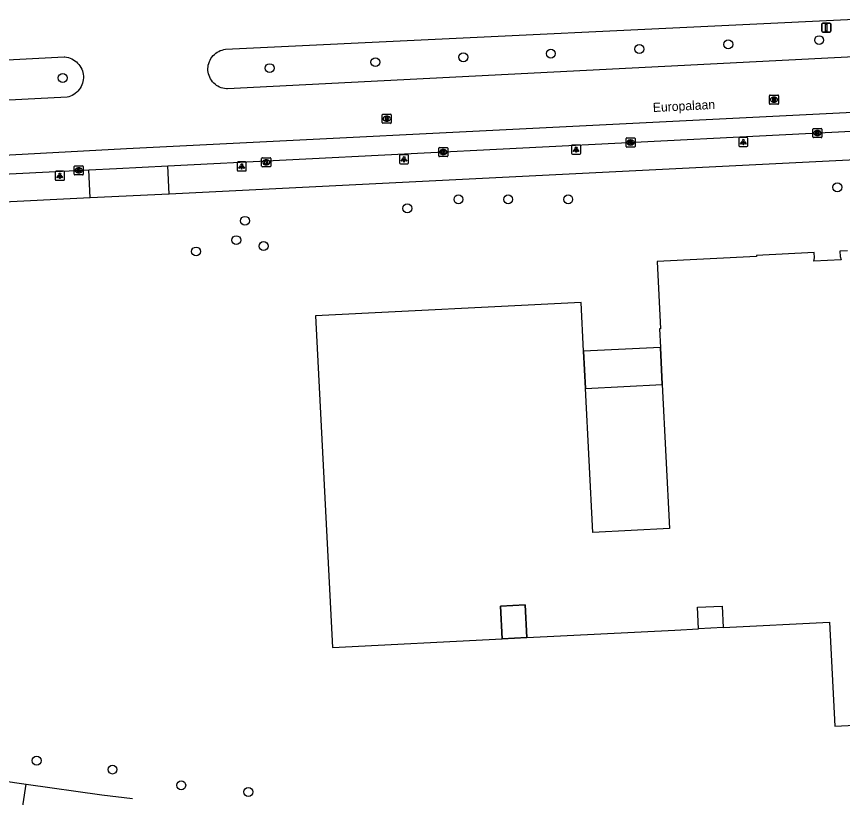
# Model space of a CAD drawing. Extents: x 160026 to 161302, y 384757 to 385701.
# Drawn here: x 160990.6 to 161081.3, y 385253.7 to 385339.4 of the extents above; entities that cross this region are included whole.
import ezdxf

# ---------------------------------------------------------------- set-up
doc = ezdxf.new("R2010")
doc.units = 0
for name, color, linetype in [('IMGEO_Boom', 7, 'Continuous'), ('IMGEO_Kolk', 7, 'Continuous'), ('IMGEO_Lichtpunt', 7, 'Continuous'), ('IMGEO_Openbare_ruimte_label', 7, 'Continuous'), ('IMGEO_Pand', 7, 'Continuous'), ('IMGEO_Pand_overbouw', 7, 'Continuous'), ('IMGEO_Rijbaan_lokaal_gesloten', 7, 'Continuous'), ('IMGEO_Rioolput', 7, 'Continuous'), ('IMGEO_Verkeersbordpaal', 7, 'Continuous'), ('IMGEO_Voetpad_open', 7, 'Continuous')]:
    doc.layers.add(name, color=color, linetype=linetype)

msp = doc.modelspace()

# ---------------------------------------------------------------- linework, layer by layer
at = {"layer": 'IMGEO_Boom'}
for centre in [(161068.782, 385336.389), (161078.764, 385336.854), (161049.299, 385335.373), (161059.016, 385335.875), (161030.035, 385334.438), (161039.697, 385334.976), (161018.418, 385333.781), (160995.699, 385332.7), (161080.764, 385320.695), (161039.157, 385319.373), (161044.614, 385319.373), (161051.207, 385319.373), (161033.542, 385318.384), (161015.707, 385317.019), (161014.754, 385314.896), (161010.341, 385313.653), (161017.753, 385314.245), (160992.83, 385257.747), (161001.162, 385256.77), (161008.71, 385255.041), (161016.076, 385254.313)]:
    msp.add_circle(centre, 0.489, dxfattribs=at)
at = {"layer": 'IMGEO_Kolk'}
for p, q in [((161078.077, 385326.228), (161078.077, 385327.08)), ((161078.152, 385327.154), (161079.004, 385327.154)), ((161078.565, 385326.934), (161078.59, 385326.934)), ((161079.078, 385327.08), (161079.078, 385326.228)), ((161057.556, 385325.19), (161057.556, 385326.042)), ((161057.631, 385326.116), (161058.483, 385326.116)), ((161058.044, 385325.896), (161058.069, 385325.896)), ((161058.557, 385326.042), (161058.557, 385325.19)), ((161079.004, 385326.154), (161078.152, 385326.154)), ((161078.588, 385326.374), (161078.563, 385326.374)), ((161036.983, 385324.141), (161036.983, 385324.993)), ((161037.058, 385325.067), (161037.91, 385325.067)), ((161037.984, 385324.993), (161037.984, 385324.141)), ((161058.483, 385325.116), (161057.631, 385325.116)), ((161058.067, 385325.336), (161058.042, 385325.336)), ((161037.91, 385324.067), (161037.058, 385324.067)), ((161037.494, 385324.287), (161037.469, 385324.287)), ((161037.471, 385324.847), (161037.496, 385324.847)), ((161017.544, 385323.016), (161017.544, 385323.868)), ((161017.619, 385323.942), (161018.471, 385323.942)), ((161018.055, 385323.162), (161018.03, 385323.162)), ((161018.032, 385323.722), (161018.057, 385323.722)), ((161018.545, 385323.868), (161018.545, 385323.016)), ((160996.955, 385322.128), (160996.955, 385322.98)), ((160997.03, 385323.054), (160997.882, 385323.054)), ((160997.466, 385322.274), (160997.441, 385322.274)), ((160997.443, 385322.834), (160997.468, 385322.834)), ((160997.956, 385322.98), (160997.956, 385322.128)), ((161018.471, 385322.942), (161017.619, 385322.942)), ((160997.882, 385322.054), (160997.03, 385322.054))]:
    msp.add_line(p, q, dxfattribs=at)
for points in [[(161078.077, 385326.228), (161078.077, 385327.08)], [(161078.152, 385327.154), (161079.004, 385327.154)], [(161078.398, 385326.854), (161078.521, 385326.854), (161078.521, 385326.703), (161078.651, 385326.854), (161078.815, 385326.854), (161078.669, 385326.703), (161078.822, 385326.454), (161078.67, 385326.454), (161078.585, 385326.618), (161078.521, 385326.551), (161078.521, 385326.454), (161078.398, 385326.454), (161078.398, 385326.854)], [(161079.078, 385327.08), (161079.078, 385326.228)], [(161057.556, 385325.19), (161057.556, 385326.042)], [(161057.631, 385326.116), (161058.483, 385326.116)], [(161058.557, 385326.042), (161058.557, 385325.19)], [(161079.004, 385326.154), (161078.152, 385326.154)], [(161036.983, 385324.141), (161036.983, 385324.993)], [(161037.058, 385325.067), (161037.91, 385325.067)], [(161037.984, 385324.993), (161037.984, 385324.141)], [(161058.483, 385325.116), (161057.631, 385325.116)], [(161057.877, 385325.816), (161058, 385325.816), (161058, 385325.665), (161058.13, 385325.816), (161058.294, 385325.816), (161058.148, 385325.665), (161058.301, 385325.416), (161058.149, 385325.416), (161058.064, 385325.58), (161058, 385325.513), (161058, 385325.416), (161057.877, 385325.416), (161057.877, 385325.816)], [(161037.91, 385324.067), (161037.058, 385324.067)], [(161037.304, 385324.767), (161037.427, 385324.767), (161037.427, 385324.616), (161037.557, 385324.767), (161037.721, 385324.767), (161037.575, 385324.616), (161037.728, 385324.367), (161037.576, 385324.367), (161037.491, 385324.531), (161037.427, 385324.464), (161037.427, 385324.367), (161037.304, 385324.367), (161037.304, 385324.767)], [(161017.544, 385323.016), (161017.544, 385323.868)], [(161017.619, 385323.942), (161018.471, 385323.942)], [(161017.865, 385323.642), (161017.988, 385323.642), (161017.988, 385323.491), (161018.118, 385323.642), (161018.282, 385323.642), (161018.136, 385323.491), (161018.289, 385323.242), (161018.137, 385323.242), (161018.052, 385323.406), (161017.988, 385323.339), (161017.988, 385323.242), (161017.865, 385323.242), (161017.865, 385323.642)], [(161018.545, 385323.868), (161018.545, 385323.016)], [(160996.955, 385322.128), (160996.955, 385322.98)], [(160997.03, 385323.054), (160997.882, 385323.054)], [(160997.276, 385322.754), (160997.399, 385322.754), (160997.399, 385322.603), (160997.529, 385322.754), (160997.693, 385322.754), (160997.547, 385322.603), (160997.7, 385322.354), (160997.548, 385322.354), (160997.463, 385322.518), (160997.399, 385322.451), (160997.399, 385322.354), (160997.276, 385322.354), (160997.276, 385322.754)], [(160997.956, 385322.98), (160997.956, 385322.128)], [(161018.471, 385322.942), (161017.619, 385322.942)], [(160997.882, 385322.054), (160997.03, 385322.054)]]:
    msp.add_lwpolyline(points, dxfattribs=at)
for centre, start, end in [((161078.154, 385327.078), 91.55205, 178.44795), ((161078.154, 385327.078), 91.55205, 178.44795), ((161079.002, 385327.078), 1.55205, 88.44795), ((161079.002, 385327.078), 1.55205, 88.44795), ((161057.633, 385326.04), 91.55205, 178.44795), ((161057.633, 385326.04), 91.55205, 178.44795), ((161058.481, 385326.04), 1.55205, 88.44795), ((161058.481, 385326.04), 1.55205, 88.44795), ((161078.154, 385326.23), 181.55205, 268.44795), ((161078.154, 385326.23), 181.55205, 268.44795), ((161079.002, 385326.23), 271.55205, 358.44795), ((161079.002, 385326.23), 271.55205, 358.44795), ((161037.06, 385324.991), 91.55205, 178.44795), ((161037.06, 385324.991), 91.55205, 178.44795), ((161037.908, 385324.991), 1.55205, 88.44795), ((161037.908, 385324.991), 1.55205, 88.44795), ((161057.633, 385325.192), 181.55205, 268.44795), ((161057.633, 385325.192), 181.55205, 268.44795), ((161058.481, 385325.192), 271.55205, 358.44795), ((161058.481, 385325.192), 271.55205, 358.44795), ((161037.06, 385324.143), 181.55205, 268.44795), ((161037.06, 385324.143), 181.55205, 268.44795), ((161037.908, 385324.143), 271.55205, 358.44795), ((161037.908, 385324.143), 271.55205, 358.44795), ((161017.621, 385323.866), 91.55205, 178.44795), ((161017.621, 385323.866), 91.55205, 178.44795), ((161018.469, 385323.866), 1.55205, 88.44795), ((161018.469, 385323.866), 1.55205, 88.44795), ((160997.032, 385322.978), 91.55205, 178.44795), ((160997.032, 385322.978), 91.55205, 178.44795), ((160997.88, 385322.978), 1.55205, 88.44795), ((160997.88, 385322.978), 1.55205, 88.44795), ((161017.621, 385323.018), 181.55205, 268.44795), ((161017.621, 385323.018), 181.55205, 268.44795), ((161018.469, 385323.018), 271.55205, 358.44795), ((161018.469, 385323.018), 271.55205, 358.44795), ((160997.032, 385322.13), 181.55205, 268.44795), ((160997.032, 385322.13), 181.55205, 268.44795), ((160997.88, 385322.13), 271.55205, 358.44795), ((160997.88, 385322.13), 271.55205, 358.44795)]:
    msp.add_arc(centre, 0.0765, start, end, dxfattribs=at)
for centre, major_axis, ratio, start_param, end_param in [((161078.564, 385326.654), (-0.387, 0.002), 0.722429, 4.712389, 7.853982), ((161078.589, 385326.654), (-0.39, 0.002), 0.717154, 1.570796, 4.712389), ((161058.043, 385325.616), (-0.387, 0.002), 0.722429, 4.712389, 7.853982), ((161058.068, 385325.616), (-0.39, 0.002), 0.717154, 1.570796, 4.712389), ((161037.47, 385324.567), (-0.387, 0.002), 0.722429, 4.712389, 7.853982), ((161037.495, 385324.567), (-0.39, 0.002), 0.717154, 1.570796, 4.712389), ((161018.031, 385323.442), (-0.387, 0.002), 0.722429, 4.712389, 7.853982), ((161018.056, 385323.442), (-0.39, 0.002), 0.717154, 1.570796, 4.712389), ((160997.442, 385322.554), (-0.387, 0.002), 0.722429, 4.712389, 7.853982), ((160997.467, 385322.554), (-0.39, 0.002), 0.717154, 1.570796, 4.712389)]:
    msp.add_ellipse(centre, major_axis=major_axis, ratio=ratio, start_param=start_param, end_param=end_param, dxfattribs=at)
at = {"layer": 'IMGEO_Lichtpunt'}
for p, q in [((161069.938, 385326.07), (161069.938, 385325.263)), ((161069.938, 385326.07), (161069.938, 385325.263)), ((161070.84, 385326.165), (161070.032, 385326.165)), ((161070.84, 385326.165), (161070.032, 385326.165)), ((161070.934, 385325.263), (161070.934, 385326.07)), ((161070.934, 385325.263), (161070.934, 385326.07)), ((161051.582, 385325.245), (161051.582, 385324.438)), ((161051.582, 385325.245), (161051.582, 385324.438)), ((161052.484, 385325.34), (161051.676, 385325.34)), ((161052.484, 385325.34), (161051.676, 385325.34)), ((161052.578, 385324.438), (161052.578, 385325.245)), ((161052.578, 385324.438), (161052.578, 385325.245)), ((161070.032, 385325.169), (161070.84, 385325.169)), ((161070.032, 385325.169), (161070.84, 385325.169)), ((161032.681, 385324.178), (161032.681, 385323.371)), ((161032.681, 385324.178), (161032.681, 385323.371)), ((161033.583, 385324.273), (161032.775, 385324.273)), ((161033.583, 385324.273), (161032.775, 385324.273)), ((161033.677, 385323.371), (161033.677, 385324.178)), ((161033.677, 385323.371), (161033.677, 385324.178)), ((161051.676, 385324.344), (161052.484, 385324.344)), ((161051.676, 385324.344), (161052.484, 385324.344)), ((161014.858, 385323.393), (161014.858, 385322.586)), ((161014.858, 385323.393), (161014.858, 385322.586)), ((161015.76, 385323.488), (161014.952, 385323.488)), ((161015.76, 385323.488), (161014.952, 385323.488)), ((161015.854, 385322.586), (161015.854, 385323.393)), ((161015.854, 385322.586), (161015.854, 385323.393)), ((161032.775, 385323.277), (161033.583, 385323.277)), ((161032.775, 385323.277), (161033.583, 385323.277)), ((160994.879, 385322.366), (160994.879, 385321.559)), ((160994.879, 385322.366), (160994.879, 385321.559)), ((160995.781, 385322.461), (160994.973, 385322.461)), ((160995.781, 385322.461), (160994.973, 385322.461)), ((160995.875, 385321.559), (160995.875, 385322.366)), ((160995.875, 385321.559), (160995.875, 385322.366)), ((161014.952, 385322.492), (161015.76, 385322.492)), ((161014.952, 385322.492), (161015.76, 385322.492)), ((160994.973, 385321.465), (160995.781, 385321.465)), ((160994.973, 385321.465), (160995.781, 385321.465))]:
    msp.add_line(p, q, dxfattribs=at)
for points in [[(161070.312, 385325.734), (161070.351, 385325.706), (161070.163, 385325.444), (161070.125, 385325.471), (161070.312, 385325.734)], [(161070.414, 385325.686), (161070.461, 385325.686), (161070.461, 385325.364), (161070.414, 385325.364), (161070.414, 385325.686)], [(161070.524, 385325.706), (161070.562, 385325.733), (161070.749, 385325.471), (161070.71, 385325.443), (161070.524, 385325.706)], [(161051.956, 385324.909), (161051.995, 385324.881), (161051.807, 385324.619), (161051.769, 385324.646), (161051.956, 385324.909)], [(161052.058, 385324.861), (161052.105, 385324.861), (161052.105, 385324.539), (161052.058, 385324.539), (161052.058, 385324.861)], [(161052.168, 385324.881), (161052.206, 385324.908), (161052.393, 385324.646), (161052.354, 385324.618), (161052.168, 385324.881)], [(161033.055, 385323.842), (161033.094, 385323.814), (161032.906, 385323.552), (161032.868, 385323.579), (161033.055, 385323.842)], [(161033.157, 385323.794), (161033.204, 385323.794), (161033.204, 385323.472), (161033.157, 385323.472), (161033.157, 385323.794)], [(161033.267, 385323.814), (161033.305, 385323.841), (161033.492, 385323.579), (161033.453, 385323.551), (161033.267, 385323.814)], [(161015.232, 385323.057), (161015.271, 385323.029), (161015.083, 385322.767), (161015.045, 385322.794), (161015.232, 385323.057)], [(161015.334, 385323.009), (161015.381, 385323.009), (161015.381, 385322.687), (161015.334, 385322.687), (161015.334, 385323.009)], [(161015.444, 385323.029), (161015.482, 385323.056), (161015.669, 385322.794), (161015.63, 385322.766), (161015.444, 385323.029)], [(160995.253, 385322.03), (160995.292, 385322.002), (160995.104, 385321.74), (160995.066, 385321.767), (160995.253, 385322.03)], [(160995.355, 385321.982), (160995.402, 385321.982), (160995.402, 385321.66), (160995.355, 385321.66), (160995.355, 385321.982)], [(160995.465, 385322.002), (160995.503, 385322.029), (160995.69, 385321.767), (160995.651, 385321.739), (160995.465, 385322.002)]]:
    msp.add_lwpolyline(points, dxfattribs=at)
for centre in [(161070.437, 385325.868), (161052.081, 385325.043), (161033.18, 385323.976), (161015.357, 385323.191), (160995.378, 385322.164)]:
    msp.add_circle(centre, 0.0994, dxfattribs=at)
for centre, start, end in [((161070.032, 385326.07), 90, 180), ((161070.032, 385326.07), 90, 180), ((161070.84, 385326.07), 0, 90), ((161070.84, 385326.07), 0, 90), ((161051.676, 385325.245), 90, 180), ((161051.676, 385325.245), 90, 180), ((161052.484, 385325.245), 0, 90), ((161052.484, 385325.245), 0, 90), ((161070.032, 385325.263), 180, 270), ((161070.032, 385325.263), 180, 270), ((161070.84, 385325.263), 270, 0), ((161070.84, 385325.263), 270, 360), ((161032.775, 385324.178), 90, 180), ((161032.775, 385324.178), 90, 180), ((161033.583, 385324.178), 0, 90), ((161033.583, 385324.178), 0, 90), ((161051.676, 385324.438), 180, 270), ((161051.676, 385324.438), 180, 270), ((161052.484, 385324.438), 270, 0), ((161052.484, 385324.438), 270, 360), ((161014.952, 385323.393), 90, 180), ((161014.952, 385323.393), 90, 180), ((161015.76, 385323.393), 0, 90), ((161015.76, 385323.393), 0, 90), ((161032.775, 385323.371), 180, 270), ((161032.775, 385323.371), 180, 270), ((161033.583, 385323.371), 270, 0), ((161033.583, 385323.371), 270, 360), ((160994.973, 385322.366), 90, 180), ((160994.973, 385322.366), 90, 180), ((160995.781, 385322.366), 0, 90), ((160995.781, 385322.366), 0, 90), ((161014.952, 385322.586), 180, 270), ((161014.952, 385322.586), 180, 270), ((161015.76, 385322.586), 270, 0), ((161015.76, 385322.586), 270, 360), ((160994.973, 385321.559), 180, 270), ((160994.973, 385321.559), 180, 270), ((160995.781, 385321.559), 270, 0), ((160995.781, 385321.559), 270, 360)]:
    msp.add_arc(centre, 0.0946, start, end, dxfattribs=at)
at = {"layer": 'IMGEO_Pand'}
for points in [[(161068.242, 385272.355), (161079.897, 385272.946), (161080.477, 385261.531), (161103.781, 385262.713), (161108.681, 385262.962), (161108.222, 385272.021), (161154.521, 385274.498), (161155.501, 385255.011), (161171.168, 385255.799), (161182.879, 385256.387), (161194.428, 385256.968), (161191.297, 385319.222), (161179.868, 385318.647), (161168.071, 385318.054), (161152.259, 385317.259), (161152.415, 385314.161), (161153.79, 385291.18), (161153.932, 385288.343), (161124.509, 385286.863), (161123.448, 385307.946), (161110.399, 385307.29)], [(161081.884, 385313.726), (161081.045, 385313.683), (161081.073, 385313.114), (161081.192, 385312.75), (161078.166, 385312.596), (161078.247, 385312.971), (161078.218, 385313.54), (161071.876, 385313.219), (161071.882, 385313.109), (161060.966, 385312.556), (161061.34, 385305.165), (161061.23, 385305.16), (161061.334, 385303.123), (161061.541, 385299.029), (161062.342, 385283.218), (161053.913, 385282.791), (161053.111, 385298.601), (161052.903, 385302.696), (161052.632, 385308.049), (161023.47, 385306.57), (161025.317, 385270.177), (161043.944, 385271.122)], [(161043.944, 385271.122), (161043.762, 385274.718), (161046.499, 385274.857), (161046.682, 385271.262)], [(161065.516, 385272.217), (161065.396, 385274.584), (161068.122, 385274.722), (161068.242, 385272.355)], [(161046.682, 385271.262), (161062.905, 385272.085), (161065.516, 385272.217)]]:
    msp.add_lwpolyline(points, dxfattribs=at)
at = {"layer": 'IMGEO_Pand_overbouw'}
for points in [[(161061.334, 385303.123), (161052.903, 385302.696), (161053.111, 385298.601), (161061.541, 385299.029)], [(161046.499, 385274.857), (161043.762, 385274.718), (161043.944, 385271.122), (161046.682, 385271.262)]]:
    msp.add_lwpolyline(points, close=True, dxfattribs=at)
at = {"layer": 'IMGEO_Rijbaan_lokaal_gesloten'}
for points in [[(161089.053, 385335.341), (161013.809, 385331.501), (161013.67, 385331.507), (161013.476, 385331.529), (161013.285, 385331.569), (161013.098, 385331.626), (161012.917, 385331.699), (161012.744, 385331.788), (161012.579, 385331.893), (161012.424, 385332.011), (161012.28, 385332.143), (161012.149, 385332.288), (161012.031, 385332.443), (161011.927, 385332.609), (161011.838, 385332.783), (161011.766, 385332.964), (161011.71, 385333.151), (161011.671, 385333.342), (161011.649, 385333.536), (161011.644, 385333.731), (161011.657, 385333.926), (161011.687, 385334.119), (161011.735, 385334.308), (161011.799, 385334.493), (161011.879, 385334.671), (161011.975, 385334.841), (161012.086, 385335.001), (161012.211, 385335.152), (161012.348, 385335.29), (161012.498, 385335.416), (161012.658, 385335.528), (161012.827, 385335.625), (161013.004, 385335.706), (161013.188, 385335.772), (161013.377, 385335.82), (161013.57, 385335.852), (161088.803, 385339.448)], [(160981.9, 385334.296), (160995.865, 385335.011), (160995.925, 385335.007), (160996.123, 385334.981), (160996.317, 385334.938), (160996.507, 385334.878), (160996.691, 385334.801), (160996.867, 385334.708), (160997.035, 385334.6), (160997.192, 385334.477), (160997.337, 385334.34), (160997.469, 385334.191), (160997.588, 385334.031), (160997.692, 385333.861), (160997.78, 385333.682), (160997.852, 385333.496), (160997.907, 385333.305), (160997.945, 385333.109), (160997.965, 385332.911), (160997.967, 385332.711), (160997.952, 385332.513), (160997.918, 385332.316), (160997.868, 385332.123), (160997.8, 385331.936), (160997.716, 385331.755), (160997.616, 385331.583), (160997.501, 385331.42), (160997.372, 385331.268), (160997.23, 385331.128), (160997.076, 385331.002), (160996.911, 385330.889), (160996.737, 385330.792), (160996.555, 385330.711), (160996.367, 385330.646), (160996.173, 385330.599), (160956.318, 385328.551)], [(160872.734, 385317.942), (160878.109, 385318.511), (160939.926, 385321.572), (161002.691, 385324.976), (161116.828, 385330.675), (161175.105, 385333.21), (161187.334, 385333.626)], [(161007.223, 385323.049), (161111.197, 385328.334)], [(160955.706, 385320.462), (160998.555, 385322.608)], [(160998.555, 385322.608), (161001.59, 385322.761), (161007.223, 385323.049)]]:
    msp.add_lwpolyline(points, dxfattribs=at)
at = {"layer": 'IMGEO_Rioolput'}
for p, q in [((161073.306, 385329.895), (161073.306, 385330.747)), ((161073.381, 385330.821), (161074.233, 385330.821)), ((161073.794, 385330.601), (161073.819, 385330.601)), ((161074.307, 385330.747), (161074.307, 385329.895)), ((161074.233, 385329.821), (161073.381, 385329.821)), ((161073.817, 385330.041), (161073.792, 385330.041)), ((161030.78, 385327.795), (161030.78, 385328.647)), ((161030.855, 385328.721), (161031.707, 385328.721)), ((161031.781, 385328.647), (161031.781, 385327.795)), ((161031.707, 385327.721), (161030.855, 385327.721)), ((161031.291, 385327.941), (161031.266, 385327.941)), ((161031.268, 385328.501), (161031.293, 385328.501))]:
    msp.add_line(p, q, dxfattribs=at)
for points in [[(161073.306, 385329.895), (161073.306, 385330.747)], [(161073.381, 385330.821), (161074.233, 385330.821)], [(161073.895, 385330.519), (161073.643, 385330.521), (161073.643, 385330.121)], [(161073.821, 385330.44), (161073.767, 385330.44), (161073.767, 385330.359)], [(161074.307, 385330.747), (161074.307, 385329.895)], [(161074.233, 385329.821), (161073.381, 385329.821)], [(161073.643, 385330.121), (161073.767, 385330.121), (161073.767, 385330.283), (161073.778, 385330.283)], [(161073.767, 385330.359), (161073.819, 385330.359)], [(161073.825, 385330.254), (161073.896, 385330.121), (161074.036, 385330.121), (161073.971, 385330.247)], [(161030.78, 385327.795), (161030.78, 385328.647)], [(161030.855, 385328.721), (161031.707, 385328.721)], [(161031.781, 385328.647), (161031.781, 385327.795)], [(161031.707, 385327.721), (161030.855, 385327.721)], [(161031.369, 385328.419), (161031.117, 385328.421), (161031.117, 385328.021)], [(161031.117, 385328.021), (161031.241, 385328.021), (161031.241, 385328.183), (161031.252, 385328.183)], [(161031.295, 385328.34), (161031.241, 385328.34), (161031.241, 385328.259)], [(161031.241, 385328.259), (161031.293, 385328.259)], [(161031.299, 385328.154), (161031.37, 385328.021), (161031.51, 385328.021), (161031.445, 385328.147)]]:
    msp.add_lwpolyline(points, dxfattribs=at)
for centre, radius, start, end in [((161073.383, 385330.745), 0.0765, 91.55205, 178.44795), ((161073.383, 385330.745), 0.0765, 91.55205, 178.44795), ((161073.827, 385330.344), 0.0964, 77.00612, 93.18647), ((161073.841, 385330.401), 0.0378, 276.66336, 79.67722), ((161073.894, 385330.409), 0.109, 350.36119, 89.41601), ((161073.892, 385330.409), 0.112, 277.58423, 350.98172), ((161074.231, 385330.745), 0.0765, 1.55205, 88.44795), ((161074.231, 385330.745), 0.0765, 1.55205, 88.44795), ((161073.383, 385329.897), 0.0765, 181.55205, 268.44795), ((161073.383, 385329.897), 0.0765, 181.55205, 268.44795), ((161073.777, 385330.23), 0.0533, 26.02933, 88.69889), ((161073.803, 385330.548), 0.19, 274.7715, 282.96867), ((161073.876, 385330.194), 0.108, 29.51342, 73.79051), ((161074.231, 385329.897), 0.0765, 271.55205, 358.44795), ((161074.231, 385329.897), 0.0765, 271.55205, 358.44795), ((161030.857, 385328.645), 0.0765, 91.55205, 178.44795), ((161030.857, 385328.645), 0.0765, 91.55205, 178.44795), ((161031.705, 385328.645), 0.0765, 1.55205, 88.44795), ((161031.705, 385328.645), 0.0765, 1.55205, 88.44795), ((161030.857, 385327.797), 0.0765, 181.55205, 268.44795), ((161030.857, 385327.797), 0.0765, 181.55205, 268.44795), ((161031.251, 385328.13), 0.0533, 26.02933, 88.69889), ((161031.277, 385328.448), 0.19, 274.7715, 282.96867), ((161031.301, 385328.244), 0.0964, 77.00612, 93.18647), ((161031.315, 385328.301), 0.0378, 276.66336, 79.67722), ((161031.368, 385328.309), 0.109, 350.36119, 89.41601), ((161031.366, 385328.309), 0.112, 277.58423, 350.98172), ((161031.35, 385328.094), 0.108, 29.51342, 73.79051), ((161031.705, 385327.797), 0.0765, 271.55205, 358.44795), ((161031.705, 385327.797), 0.0765, 271.55205, 358.44795)]:
    msp.add_arc(centre, radius, start, end, dxfattribs=at)
for centre, major_axis, ratio, start_param, end_param in [((161073.793, 385330.321), (-0.387, 0.002), 0.722429, 4.712389, 7.853982), ((161073.818, 385330.321), (-0.39, 0.002), 0.717154, 1.570796, 4.712389), ((161031.267, 385328.221), (-0.387, 0.002), 0.722429, 4.712389, 7.853982), ((161031.292, 385328.221), (-0.39, 0.002), 0.717154, 1.570796, 4.712389)]:
    msp.add_ellipse(centre, major_axis=major_axis, ratio=ratio, start_param=start_param, end_param=end_param, dxfattribs=at)
at = {"layer": 'IMGEO_Verkeersbordpaal'}
for p, q in [((161079.056, 385337.828), (161079.056, 385338.628)), ((161079.056, 385338.628), (161079.056, 385337.828)), ((161079.156, 385338.728), (161079.946, 385338.728)), ((161079.946, 385338.728), (161079.156, 385338.728)), ((161080.046, 385338.628), (161080.046, 385337.828)), ((161080.046, 385337.828), (161080.046, 385338.628)), ((161079.946, 385337.728), (161079.156, 385337.728)), ((161079.156, 385337.728), (161079.946, 385337.728))]:
    msp.add_line(p, q, dxfattribs=at)
msp.add_lwpolyline([(161079.476, 385338.603), (161079.626, 385338.603), (161079.626, 385337.853), (161079.476, 385337.853), (161079.476, 385338.603)], dxfattribs=at)
for centre, start, end in [((161079.156, 385338.628), 90, 180), ((161079.156, 385338.628), 90, 180), ((161079.946, 385338.628), 0, 90), ((161079.946, 385338.628), 360, 90), ((161079.156, 385337.828), 180, 270), ((161079.156, 385337.828), 180, 270), ((161079.946, 385337.828), 270, 0), ((161079.946, 385337.828), 270, 0)]:
    msp.add_arc(centre, 0.1, start, end, dxfattribs=at)
at = {"layer": 'IMGEO_Voetpad_open'}
for points in [[(161111.36, 385325.133), (161007.38, 385319.958)], [(160998.711, 385319.526), (160998.555, 385322.608)], [(161007.38, 385319.958), (161007.223, 385323.049)], [(160998.711, 385319.526), (160956.347, 385317.418)], [(161007.38, 385319.958), (160998.711, 385319.526)], [(161068.242, 385272.355), (161065.516, 385272.217)], [(161046.682, 385271.262), (161043.944, 385271.122)], [(160957.346, 385260.377), (160977.981, 385257.138), (160991.677, 385255.173)], [(160990.948, 385250.374), (160991.677, 385255.173)], [(160991.677, 385255.173), (161000, 385253.978), (161003.341, 385253.585)]]:
    msp.add_lwpolyline(points, dxfattribs=at)

# ---------------------------------------------------------------- texts
at = {"layer": 'IMGEO_Openbare_ruimte_label'}
msp.add_text('Europalaan', height=1, rotation=2.92247, dxfattribs=at).set_placement((161060.526, 385328.961))

doc.saveas('drawing.dxf')
